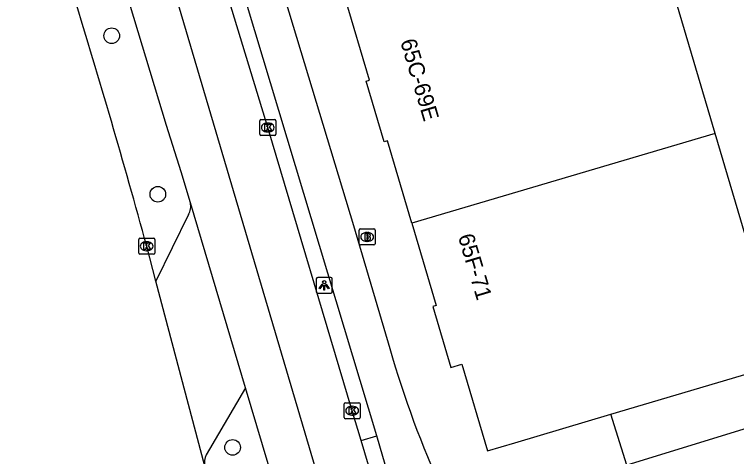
# Model space of a CAD drawing. Extents: x 161801 to 162379, y 382315 to 382832.
# Drawn here: x 161851.52 to 161896.68, y 382384.4 to 382412.03 of the extents above; entities that cross this region are included whole.
import ezdxf

# ---------------------------------------------------------------- set-up
doc = ezdxf.new("R2010")
doc.units = 0
for name, color, linetype in [('IMGEO_Berm_gesloten', 7, 'Continuous'), ('IMGEO_Boom', 7, 'Continuous'), ('IMGEO_Brandkraan', 7, 'Continuous'), ('IMGEO_Fietspad_gesloten', 7, 'Continuous'), ('IMGEO_Kolk', 7, 'Continuous'), ('IMGEO_Lichtpunt', 7, 'Continuous'), ('IMGEO_OVBaan_gesloten', 7, 'Continuous'), ('IMGEO_Pand', 7, 'Continuous'), ('IMGEO_Pand_nummerreeks', 7, 'Continuous'), ('IMGEO_Rijbaan_lokaal_gesloten', 7, 'Continuous'), ('IMGEO_Verkeerseiland_open', 7, 'Continuous'), ('IMGEO_Voetpad_open', 7, 'Continuous')]:
    doc.layers.add(name, color=color, linetype=linetype)

msp = doc.modelspace()

# ---------------------------------------------------------------- linework, layer by layer
at = {"layer": 'IMGEO_Berm_gesloten'}
for points in [[(161862.406, 382399.522), (161860.368, 382395.36)], [(161865.969, 382388.685), (161863.511, 382384.499)]]:
    msp.add_lwpolyline(points, dxfattribs=at)
for centre, radius, start, end in [((161861.579, 382400.021), 0.966, 328.8977, 13.5387), ((161864.454, 382384.041), 1.048, 154.0861, 193.1251)]:
    msp.add_arc(centre, radius, start, end, dxfattribs=at)
at = {"layer": 'IMGEO_Boom'}
for centre in [(161857.597, 382410.697), (161860.484, 382400.789), (161865.162, 382384.968)]:
    msp.add_circle(centre, 0.489, dxfattribs=at)
at = {"layer": 'IMGEO_Brandkraan'}
for p, q in [((161873.076, 382397.7), (161873.076, 382398.552)), ((161873.151, 382398.626), (161874.003, 382398.626)), ((161873.564, 382398.406), (161873.589, 382398.406)), ((161874.077, 382398.552), (161874.077, 382397.7)), ((161873.587, 382397.846), (161873.562, 382397.846)), ((161874.003, 382397.626), (161873.151, 382397.626))]:
    msp.add_line(p, q, dxfattribs=at)
for points in [[(161873.076, 382397.7), (161873.076, 382398.552)], [(161873.151, 382398.626), (161874.003, 382398.626)], [(161873.424, 382398.326), (161873.424, 382397.926), (161873.637, 382397.926)], [(161873.655, 382398.326), (161873.424, 382398.326)], [(161873.603, 382398.245), (161873.549, 382398.245), (161873.549, 382398.169)], [(161874.077, 382398.552), (161874.077, 382397.7)], [(161873.549, 382398.169), (161873.602, 382398.169)], [(161873.611, 382398.093), (161873.549, 382398.093), (161873.549, 382398.012)], [(161873.549, 382398.012), (161873.611, 382398.012)], [(161874.003, 382397.626), (161873.151, 382397.626)]]:
    msp.add_lwpolyline(points, dxfattribs=at)
for centre, radius, start, end in [((161873.153, 382398.55), 0.0765, 91.552, 178.448), ((161873.153, 382398.55), 0.0765, 91.552, 178.448), ((161873.604, 382398.207), 0.0379, 267.8285, 90.9355), ((161873.659, 382398.181), 0.145, 59.4692, 91.5367), ((161873.684, 382398.228), 0.0922, 285.5137, 58.1501), ((161874.001, 382398.55), 0.0765, 1.552, 88.448), ((161874.001, 382398.55), 0.0765, 1.552, 88.448), ((161873.612, 382398.052), 0.0404, 269.8759, 90.5077), ((161873.643, 382398.177), 0.251, 268.6676, 293.5347), ((161873.689, 382398.036), 0.105, 301.3115, 78.989), ((161873.153, 382397.702), 0.0765, 181.552, 268.448), ((161873.153, 382397.702), 0.0765, 181.552, 268.448), ((161874.001, 382397.702), 0.0765, 271.552, 358.448), ((161874.001, 382397.702), 0.0765, 271.552, 358.448)]:
    msp.add_arc(centre, radius, start, end, dxfattribs=at)
for centre, major_axis, ratio, start_param, end_param in [((161873.563, 382398.126), (-0.387, 0.002), 0.722429, 4.712389, 7.853982), ((161873.588, 382398.126), (-0.39, 0.002), 0.717154, 1.570796, 4.712389)]:
    msp.add_ellipse(centre, major_axis=major_axis, ratio=ratio, start_param=start_param, end_param=end_param, dxfattribs=at)
at = {"layer": 'IMGEO_Fietspad_gesloten'}
for points in [[(161874.188, 382385.693), (161862.955, 382422.925), (161853.619, 382453.317), (161848.857, 382468.021), (161846.925, 382473.796), (161837.687, 382500), (161824.606, 382537.105)], [(161854.566, 382458.22), (161857.875, 382447.596), (161863.738, 382428.513), (161872.726, 382398.846), (161874.998, 382391.142)], [(161874.886, 382383.249), (161874.188, 382385.693)]]:
    msp.add_lwpolyline(points, dxfattribs=at)
msp.add_arc((161935.323, 382408.385), 62.741, 195.95163, 213.35541, dxfattribs=at)
at = {"layer": 'IMGEO_Kolk'}
for p, q in [((161866.935, 382405.462), (161867.787, 382405.462)), ((161866.86, 382404.536), (161866.86, 382405.388)), ((161867.348, 382405.242), (161867.373, 382405.242)), ((161867.861, 382405.388), (161867.861, 382404.536)), ((161867.371, 382404.682), (161867.346, 382404.682)), ((161867.787, 382404.462), (161866.935, 382404.462)), ((161859.288, 382397.119), (161859.288, 382397.971)), ((161859.363, 382398.045), (161860.215, 382398.045)), ((161859.776, 382397.825), (161859.801, 382397.825)), ((161860.289, 382397.971), (161860.289, 382397.119)), ((161860.215, 382397.045), (161859.363, 382397.045)), ((161859.799, 382397.265), (161859.774, 382397.265)), ((161872.137, 382386.84), (161872.137, 382387.692)), ((161872.212, 382387.766), (161873.064, 382387.766)), ((161872.625, 382387.546), (161872.65, 382387.546)), ((161873.138, 382387.692), (161873.138, 382386.84)), ((161872.648, 382386.986), (161872.623, 382386.986)), ((161873.064, 382386.766), (161872.212, 382386.766))]:
    msp.add_line(p, q, dxfattribs=at)
for points in [[(161866.935, 382405.462), (161867.787, 382405.462)], [(161866.86, 382404.536), (161866.86, 382405.388)], [(161867.181, 382405.162), (161867.304, 382405.162), (161867.304, 382405.011), (161867.434, 382405.162), (161867.598, 382405.162), (161867.452, 382405.011), (161867.605, 382404.762), (161867.453, 382404.762), (161867.368, 382404.926), (161867.304, 382404.859), (161867.304, 382404.762), (161867.181, 382404.762), (161867.181, 382405.162)], [(161867.861, 382405.388), (161867.861, 382404.536)], [(161867.787, 382404.462), (161866.935, 382404.462)], [(161859.288, 382397.119), (161859.288, 382397.971)], [(161859.363, 382398.045), (161860.215, 382398.045)], [(161860.289, 382397.971), (161860.289, 382397.119)], [(161859.609, 382397.745), (161859.732, 382397.745), (161859.732, 382397.594), (161859.862, 382397.745), (161860.026, 382397.745), (161859.88, 382397.594), (161860.033, 382397.345), (161859.881, 382397.345), (161859.796, 382397.509), (161859.732, 382397.442), (161859.732, 382397.345), (161859.609, 382397.345), (161859.609, 382397.745)], [(161860.215, 382397.045), (161859.363, 382397.045)], [(161872.137, 382386.84), (161872.137, 382387.692)], [(161872.212, 382387.766), (161873.064, 382387.766)], [(161872.458, 382387.466), (161872.581, 382387.466), (161872.581, 382387.315), (161872.711, 382387.466), (161872.875, 382387.466), (161872.729, 382387.315), (161872.882, 382387.066), (161872.73, 382387.066), (161872.645, 382387.23), (161872.581, 382387.163), (161872.581, 382387.066), (161872.458, 382387.066), (161872.458, 382387.466)], [(161873.138, 382387.692), (161873.138, 382386.84)], [(161873.064, 382386.766), (161872.212, 382386.766)]]:
    msp.add_lwpolyline(points, dxfattribs=at)
for centre, start, end in [((161866.937, 382405.386), 91.552, 178.448), ((161866.937, 382405.386), 91.552, 178.448), ((161867.785, 382405.386), 1.552, 88.448), ((161867.785, 382405.386), 1.552, 88.448), ((161866.937, 382404.538), 181.552, 268.448), ((161866.937, 382404.538), 181.552, 268.448), ((161867.785, 382404.538), 271.552, 358.448), ((161867.785, 382404.538), 271.552, 358.448), ((161859.365, 382397.969), 91.552, 178.448), ((161859.365, 382397.969), 91.552, 178.448), ((161860.213, 382397.969), 1.552, 88.448), ((161860.213, 382397.969), 1.552, 88.448), ((161859.365, 382397.121), 181.552, 268.448), ((161859.365, 382397.121), 181.552, 268.448), ((161860.213, 382397.121), 271.552, 358.448), ((161860.213, 382397.121), 271.552, 358.448), ((161872.214, 382387.69), 91.552, 178.448), ((161872.214, 382387.69), 91.552, 178.448), ((161873.062, 382387.69), 1.552, 88.448), ((161873.062, 382387.69), 1.552, 88.448), ((161872.214, 382386.842), 181.552, 268.448), ((161872.214, 382386.842), 181.552, 268.448), ((161873.062, 382386.842), 271.552, 358.448), ((161873.062, 382386.842), 271.552, 358.448)]:
    msp.add_arc(centre, 0.0765, start, end, dxfattribs=at)
for centre, major_axis, ratio, start_param, end_param in [((161867.347, 382404.962), (-0.387, 0.002), 0.722429, 4.712389, 7.853982), ((161867.372, 382404.962), (-0.39, 0.002), 0.717154, 1.570796, 4.712389), ((161859.775, 382397.545), (-0.387, 0.002), 0.722429, 4.712389, 7.853982), ((161859.8, 382397.545), (-0.39, 0.002), 0.717154, 1.570796, 4.712389), ((161872.624, 382387.266), (-0.387, 0.002), 0.722429, 4.712389, 7.853982), ((161872.649, 382387.266), (-0.39, 0.002), 0.717154, 1.570796, 4.712389)]:
    msp.add_ellipse(centre, major_axis=major_axis, ratio=ratio, start_param=start_param, end_param=end_param, dxfattribs=at)
at = {"layer": 'IMGEO_Lichtpunt'}
for p, q in [((161871.296, 382395.596), (161870.488, 382395.596)), ((161871.296, 382395.596), (161870.488, 382395.596)), ((161870.394, 382395.501), (161870.394, 382394.694)), ((161870.394, 382395.501), (161870.394, 382394.694)), ((161871.39, 382394.694), (161871.39, 382395.501)), ((161871.39, 382394.694), (161871.39, 382395.501)), ((161870.488, 382394.6), (161871.296, 382394.6)), ((161870.488, 382394.6), (161871.296, 382394.6))]:
    msp.add_line(p, q, dxfattribs=at)
for points in [[(161870.768, 382395.165), (161870.807, 382395.137), (161870.619, 382394.875), (161870.581, 382394.902), (161870.768, 382395.165)], [(161870.87, 382395.117), (161870.917, 382395.117), (161870.917, 382394.795), (161870.87, 382394.795), (161870.87, 382395.117)], [(161870.98, 382395.137), (161871.018, 382395.164), (161871.205, 382394.902), (161871.166, 382394.874), (161870.98, 382395.137)]]:
    msp.add_lwpolyline(points, dxfattribs=at)
msp.add_circle((161870.893, 382395.299), 0.0994, dxfattribs=at)
for centre, start, end in [((161870.488, 382395.501), 90, 180), ((161870.488, 382395.501), 90, 180), ((161871.296, 382395.501), 0, 90), ((161871.296, 382395.501), 0, 90), ((161870.488, 382394.694), 180, 270), ((161870.488, 382394.694), 180, 270), ((161871.296, 382394.694), 270, 0), ((161871.296, 382394.694), 270, 360)]:
    msp.add_arc(centre, 0.0946, start, end, dxfattribs=at)
at = {"layer": 'IMGEO_OVBaan_gesloten'}
for points in [[(161860.368, 382395.36), (161859.789, 382397.544)], [(161863.433, 382383.803), (161860.368, 382395.36)]]:
    msp.add_lwpolyline(points, dxfattribs=at)
msp.add_arc((161371.957, 382263.73), 505.852, 15.33915, 17.17872, dxfattribs=at)
at = {"layer": 'IMGEO_Pand'}
for points in [[(161895.348, 382404.595), (161891.177, 382418.691)], [(161876.371, 382398.98), (161874.85, 382404.12), (161874.648, 382404.06), (161873.522, 382407.867), (161873.724, 382407.927), (161872.201, 382413.076)], [(161895.348, 382404.595), (161876.371, 382398.98)], [(161899.598, 382390.231), (161895.348, 382404.595)], [(161876.371, 382398.98), (161877.891, 382393.84), (161877.689, 382393.78), (161878.816, 382389.973), (161879.505, 382390.183), (161881.11, 382384.761), (161882.817, 382385.266), (161888.821, 382387.042)], [(161928.121, 382395.631), (161889.82, 382383.852)], [(161888.821, 382387.042), (161899.598, 382390.231)]]:
    msp.add_lwpolyline(points, dxfattribs=at)
at = {"layer": 'IMGEO_Rijbaan_lokaal_gesloten'}
for points in [[(161880.89, 382348.212), (161873.956, 382371.495), (161860.968, 382415.409), (161843.36, 382471.44), (161833.869, 382499.799), (161823.261, 382529.817), (161819.934, 382538.863), (161819.264, 382540.686)], [(161873.202, 382385.401), (161872.637, 382387.265), (161867.36, 382404.961), (161857.164, 382438.4), (161854.775, 382446.241), (161852.968, 382451.967), (161851.654, 382456.235)], [(161862.518, 382400.247), (161861.939, 382402.187), (161861.036, 382405.087), (161852.924, 382431.895), (161849.061, 382444.311)], [(161865.969, 382388.685), (161862.518, 382400.247)], [(161870.99, 382371.86), (161865.969, 382388.685)], [(161879.157, 382365.411), (161877.922, 382369.57), (161873.202, 382385.401)]]:
    msp.add_lwpolyline(points, dxfattribs=at)
at = {"layer": 'IMGEO_Verkeerseiland_open'}
msp.add_lwpolyline([(161873.202, 382385.401), (161874.188, 382385.693)], dxfattribs=at)
at = {"layer": 'IMGEO_Voetpad_open'}
msp.add_lwpolyline([(161889.82, 382383.852), (161888.821, 382387.042)], dxfattribs=at)

# ---------------------------------------------------------------- texts
at = {"layer": 'IMGEO_Pand_nummerreeks'}
for s, rotation, p in [('65C-69E', 286.4797, (161875.637, 382410.344)), ('65F-71', 286.6098, (161879.245, 382398.16))]:
    msp.add_text(s, height=1, rotation=rotation, dxfattribs=at).set_placement(p)

doc.saveas('drawing.dxf')
